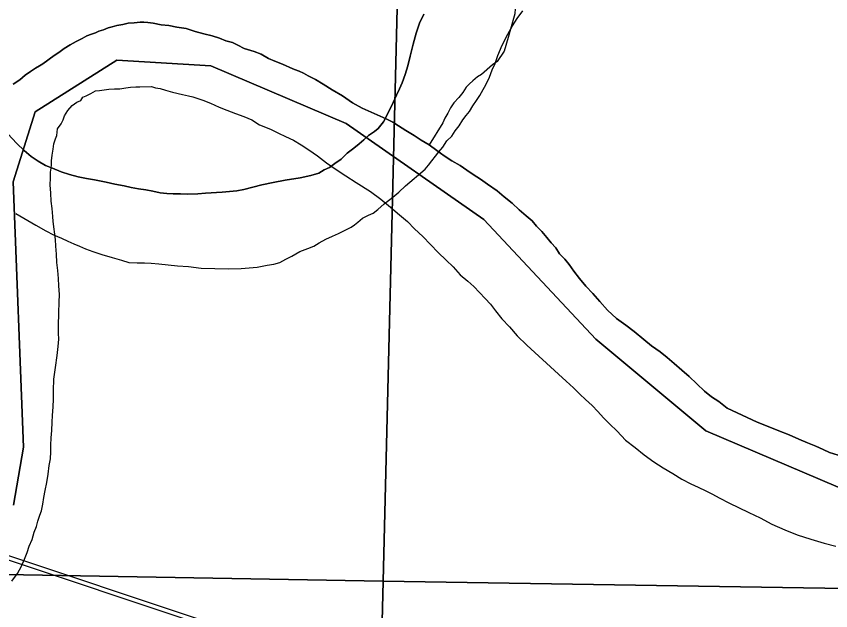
# Model space of a CAD drawing. Extents: x 2.4 to 73.1, y 4.5 to 25.6.
# Drawn here: x 46.4925 to 46.7271, y 22.5948 to 22.766 of the extents above; entities that cross this region are included whole.
import ezdxf

# ---------------------------------------------------------------- set-up
doc = ezdxf.new("R2010")
doc.units = 0
for name, color, linetype in [('GM_X_Interchange_Ramps', 7, 'Continuous'), ('GM_X_Major_River', 7, 'Continuous'), ('GM_X_Minor_River', 7, 'Continuous'), ('GM_X_Rail_Line', 7, 'Continuous'), ('GM_X_Section', 7, 'Continuous')]:
    doc.layers.add(name, color=color, linetype=linetype)

msp = doc.modelspace()

# ---------------------------------------------------------------- linework, layer by layer
at = {"layer": 'GM_X_Interchange_Ramps'}
for points in [[(46.49176, 22.62522), (46.49462, 22.6419), (46.49169, 22.71835), (46.498, 22.73848), (46.52155, 22.75344), (46.54857, 22.75173), (46.58756, 22.73511), (46.62725, 22.70754), (46.65946, 22.67306), (46.6911, 22.64664), (46.73825, 22.62654), (46.77792, 22.62255), (46.82102, 22.63867), (46.8601, 22.64905), (46.90839, 22.64678), (46.94519, 22.63588), (46.98143, 22.60774)], [(46.98143, 22.60774), (46.94519, 22.63588), (46.90839, 22.64678), (46.8601, 22.64905), (46.82102, 22.63867), (46.77792, 22.62255), (46.73825, 22.62654), (46.6911, 22.64664), (46.65946, 22.67306), (46.62725, 22.70754), (46.58756, 22.73511), (46.54857, 22.75173), (46.52155, 22.75344), (46.498, 22.73848), (46.49169, 22.71835), (46.49462, 22.6419), (46.49176, 22.62522)]]:
    msp.add_lwpolyline(points, dxfattribs=at)
at = {"layer": 'GM_X_Major_River'}
for points in [[(46.6099, 22.76664), (46.6087, 22.76401), (46.60768, 22.76119), (46.60684, 22.75798), (46.60599, 22.75459), (46.60535, 22.75175), (46.60453, 22.74931)], [(46.60453, 22.74931), (46.60535, 22.75175), (46.60599, 22.75459), (46.60684, 22.75798), (46.60768, 22.76119), (46.6087, 22.76401), (46.6099, 22.76664)], [(46.63126, 22.7547), (46.63247, 22.75771), (46.63407, 22.7609), (46.63546, 22.76333), (46.63684, 22.76539), (46.63842, 22.76762)], [(46.63126, 22.7547), (46.63247, 22.75771), (46.63407, 22.7609), (46.63546, 22.76333), (46.63684, 22.76539), (46.63842, 22.76762)], [(46.61145, 22.72897), (46.6092, 22.73036), (46.60715, 22.73174), (46.60471, 22.73313), (46.60266, 22.73452), (46.60097, 22.73551), (46.5991, 22.73651), (46.59215, 22.73953), (46.58934, 22.74112), (46.58654, 22.74309), (46.58355, 22.74488), (46.58093, 22.74647), (46.57868, 22.74785), (46.57662, 22.74885), (46.57531, 22.74965), (46.57399, 22.75025), (46.57267, 22.75066), (46.57136, 22.75127), (46.57005, 22.75187), (46.56873, 22.75247), (46.56704, 22.75309), (46.56516, 22.7539), (46.5631, 22.75509), (46.56103, 22.7559), (46.5582, 22.75673), (46.55633, 22.75773), (46.55483, 22.75853), (46.55294, 22.75896), (46.55106, 22.75976), (46.54899, 22.76038), (46.54653, 22.76102), (46.54408, 22.76165), (46.54144, 22.76248), (46.53879, 22.76292), (46.53653, 22.76336), (46.53425, 22.76361), (46.53198, 22.76405), (46.53047, 22.76428), (46.52933, 22.76431), (46.52819, 22.76433), (46.52648, 22.76419), (46.52477, 22.76404), (46.52324, 22.7637), (46.52152, 22.76337), (46.52018, 22.76302), (46.51903, 22.76267), (46.51769, 22.76213), (46.51635, 22.76179), (46.51539, 22.76124), (46.51424, 22.76089), (46.5129, 22.76036), (46.51155, 22.75963), (46.50982, 22.75873), (46.50809, 22.75782), (46.50635, 22.75673), (46.5048, 22.75563), (46.50345, 22.75471), (46.50016, 22.75233), (46.4992, 22.75178), (46.49804, 22.75105), (46.49669, 22.75014), (46.49514, 22.74904), (46.49359, 22.74775), (46.49166, 22.74647)], [(46.49166, 22.74647), (46.49359, 22.74775), (46.49514, 22.74904), (46.49669, 22.75014), (46.49804, 22.75105), (46.4992, 22.75178), (46.50016, 22.75233), (46.50345, 22.75471), (46.5048, 22.75563), (46.50635, 22.75673), (46.50809, 22.75782), (46.50982, 22.75873), (46.51155, 22.75963), (46.5129, 22.76036), (46.51424, 22.76089), (46.51539, 22.76124), (46.51635, 22.76179), (46.51769, 22.76213), (46.51903, 22.76267), (46.52018, 22.76302), (46.52152, 22.76337), (46.52324, 22.7637), (46.52477, 22.76404), (46.52648, 22.76419), (46.52819, 22.76433), (46.52933, 22.76431), (46.53047, 22.76428), (46.53198, 22.76405), (46.53425, 22.76361), (46.53653, 22.76336), (46.53879, 22.76292), (46.54144, 22.76248), (46.54408, 22.76165), (46.54653, 22.76102), (46.54899, 22.76038), (46.55106, 22.75976), (46.55294, 22.75896), (46.55483, 22.75853), (46.55633, 22.75773), (46.5582, 22.75673), (46.56103, 22.7559), (46.5631, 22.75509), (46.56516, 22.7539), (46.56704, 22.75309), (46.56873, 22.75247), (46.57005, 22.75187), (46.57136, 22.75127), (46.57267, 22.75066), (46.57399, 22.75025), (46.57531, 22.74965), (46.57662, 22.74885), (46.57868, 22.74785), (46.58093, 22.74647), (46.58355, 22.74488), (46.58654, 22.74309), (46.58934, 22.74112), (46.59215, 22.73953), (46.5991, 22.73651), (46.60097, 22.73551), (46.60266, 22.73452), (46.60471, 22.73313), (46.60715, 22.73174), (46.6092, 22.73036), (46.61145, 22.72897)], [(46.49242, 22.70924), (46.49822, 22.70586), (46.50103, 22.70427), (46.50328, 22.70307), (46.50553, 22.70207), (46.50741, 22.70126), (46.5091, 22.70046), (46.5108, 22.69984), (46.51249, 22.69904), (46.51455, 22.69823), (46.51719, 22.6974), (46.52021, 22.69657), (46.52285, 22.69574), (46.52492, 22.69512), (46.52739, 22.69505), (46.52948, 22.695), (46.53138, 22.69495), (46.53365, 22.69471), (46.5363, 22.69445), (46.53896, 22.69419), (46.54218, 22.69392), (46.54577, 22.69345), (46.54976, 22.69335), (46.55356, 22.69325), (46.55736, 22.69335), (46.56193, 22.6938), (46.56479, 22.6943), (46.5667, 22.69463), (46.56842, 22.69515), (46.57015, 22.69606), (46.57188, 22.69696), (46.57419, 22.69823), (46.57649, 22.69913), (46.57822, 22.69984), (46.57976, 22.70075), (46.58169, 22.70184), (46.58361, 22.70274), (46.58534, 22.70346), (46.58669, 22.70418), (46.58784, 22.70472), (46.58899, 22.70526), (46.58996, 22.706), (46.59093, 22.70673), (46.59229, 22.70784), (46.59402, 22.70874), (46.59536, 22.70928), (46.59672, 22.71039), (46.59847, 22.71205), (46.60099, 22.71388), (46.60273, 22.71536), (46.60468, 22.71721), (46.61031, 22.722), (46.61128, 22.72312), (46.61227, 22.72442), (46.61325, 22.72573), (46.61423, 22.72703), (46.6154, 22.72833), (46.61659, 22.7302), (46.61795, 22.73149), (46.61894, 22.73299), (46.62011, 22.73448), (46.62111, 22.73616), (46.62209, 22.73746), (46.62307, 22.73858), (46.62406, 22.74026), (46.62505, 22.74176), (46.62603, 22.74325), (46.62702, 22.74494), (46.62782, 22.74625), (46.62882, 22.7485), (46.62963, 22.75057), (46.63044, 22.75245), (46.63126, 22.7547)], [(46.49242, 22.70924), (46.49822, 22.70586), (46.50103, 22.70427), (46.50328, 22.70307), (46.50553, 22.70207), (46.50741, 22.70126), (46.5091, 22.70046), (46.5108, 22.69984), (46.51249, 22.69904), (46.51455, 22.69823), (46.51719, 22.6974), (46.52021, 22.69657), (46.52285, 22.69574), (46.52492, 22.69512), (46.52739, 22.69505), (46.52948, 22.695), (46.53138, 22.69495), (46.53365, 22.69471), (46.5363, 22.69445), (46.53896, 22.69419), (46.54218, 22.69392), (46.54577, 22.69345), (46.54976, 22.69335), (46.55356, 22.69325), (46.55736, 22.69335), (46.56193, 22.6938), (46.56479, 22.6943), (46.5667, 22.69463), (46.56842, 22.69515), (46.57015, 22.69606), (46.57188, 22.69696), (46.57419, 22.69823), (46.57649, 22.69913), (46.57822, 22.69984), (46.57976, 22.70075), (46.58169, 22.70184), (46.58361, 22.70274), (46.58534, 22.70346), (46.58669, 22.70418), (46.58784, 22.70472), (46.58899, 22.70526), (46.58996, 22.706), (46.59093, 22.70673), (46.59229, 22.70784), (46.59402, 22.70874), (46.59536, 22.70928), (46.59672, 22.71039), (46.59847, 22.71205), (46.60099, 22.71388), (46.60273, 22.71536), (46.60468, 22.71721), (46.61031, 22.722), (46.61128, 22.72312), (46.61227, 22.72442), (46.61325, 22.72573), (46.61423, 22.72703), (46.6154, 22.72833), (46.61659, 22.7302), (46.61795, 22.73149), (46.61894, 22.73299), (46.62011, 22.73448), (46.62111, 22.73616), (46.62209, 22.73746), (46.62307, 22.73858), (46.62406, 22.74026), (46.62505, 22.74176), (46.62603, 22.74325), (46.62702, 22.74494), (46.62782, 22.74625), (46.62882, 22.7485), (46.62963, 22.75057), (46.63044, 22.75245), (46.63126, 22.7547)], [(46.60453, 22.74931), (46.60371, 22.74686), (46.60291, 22.74517), (46.6021, 22.74329), (46.6011, 22.74123), (46.6003, 22.73954), (46.5983, 22.7356), (46.59673, 22.73374), (46.59576, 22.73282), (46.59402, 22.73172), (46.59266, 22.73043), (46.59131, 22.72932), (46.58975, 22.72803), (46.58782, 22.72656), (46.58607, 22.7249), (46.58432, 22.72361), (46.58278, 22.72251), (46.58124, 22.72179), (46.5797, 22.72088), (46.5774, 22.72018), (46.57435, 22.7195), (46.56996, 22.71885), (46.56653, 22.71818), (46.56328, 22.7175), (46.55812, 22.71611), (46.55602, 22.71579), (46.55183, 22.71532), (46.54707, 22.71507), (46.54479, 22.71493), (46.54194, 22.71482), (46.53985, 22.71487), (46.53776, 22.71492), (46.53587, 22.71497), (46.53397, 22.71521), (46.53189, 22.71564), (46.52982, 22.71607), (46.52773, 22.71632), (46.52565, 22.71675), (46.52358, 22.71718), (46.52093, 22.71763), (46.51847, 22.71826), (46.51507, 22.71892), (46.5128, 22.71935), (46.51035, 22.7198), (46.50789, 22.72043), (46.50544, 22.72125), (46.503, 22.72226), (46.50093, 22.72307), (46.49887, 22.72427), (46.49682, 22.72565), (46.49477, 22.72741), (46.49273, 22.72936), (46.48607, 22.73636)], [(46.48607, 22.73636), (46.49273, 22.72936), (46.49477, 22.72741), (46.49682, 22.72565), (46.49887, 22.72427), (46.50093, 22.72307), (46.503, 22.72226), (46.50544, 22.72125), (46.50789, 22.72043), (46.51035, 22.7198), (46.5128, 22.71935), (46.51507, 22.71892), (46.51847, 22.71826), (46.52093, 22.71763), (46.52358, 22.71718), (46.52565, 22.71675), (46.52773, 22.71632), (46.52982, 22.71607), (46.53189, 22.71564), (46.53397, 22.71521), (46.53587, 22.71497), (46.53776, 22.71492), (46.53985, 22.71487), (46.54194, 22.71482), (46.54479, 22.71493), (46.54707, 22.71507), (46.55183, 22.71532), (46.55602, 22.71579), (46.55812, 22.71611), (46.56328, 22.7175), (46.56653, 22.71818), (46.56996, 22.71885), (46.57435, 22.7195), (46.5774, 22.72018), (46.5797, 22.72088), (46.58124, 22.72179), (46.58278, 22.72251), (46.58432, 22.72361), (46.58607, 22.7249), (46.58782, 22.72656), (46.58975, 22.72803), (46.59131, 22.72932), (46.59266, 22.73043), (46.59402, 22.73172), (46.59576, 22.73282), (46.59673, 22.73374), (46.5983, 22.7356), (46.6003, 22.73954), (46.6011, 22.74123), (46.6021, 22.74329), (46.60291, 22.74517), (46.60371, 22.74686), (46.60453, 22.74931)], [(46.50244, 22.63852), (46.50249, 22.64061), (46.50254, 22.64251), (46.50259, 22.6446), (46.50283, 22.64668), (46.50289, 22.64915), (46.50294, 22.65104), (46.50319, 22.65351), (46.50325, 22.65578), (46.50331, 22.65825), (46.50339, 22.66148), (46.50386, 22.66488), (46.50432, 22.66829), (46.50458, 22.67094), (46.50482, 22.67302), (46.50467, 22.67474), (46.50473, 22.67682), (46.50482, 22.68062), (46.5049, 22.68366), (46.50496, 22.68593), (46.50483, 22.6884), (46.50469, 22.6905), (46.50456, 22.69278), (46.50423, 22.69507), (46.50411, 22.69754), (46.50397, 22.69982), (46.50383, 22.70172), (46.5032, 22.70687), (46.50305, 22.70839), (46.50292, 22.71067), (46.50259, 22.71277), (46.50246, 22.71505), (46.50233, 22.71752), (46.50237, 22.71942), (46.50242, 22.72113), (46.50264, 22.72226), (46.50266, 22.72321), (46.50269, 22.72435), (46.50292, 22.72605), (46.50315, 22.72776), (46.50338, 22.72927), (46.5038, 22.73078), (46.5042, 22.73172), (46.50444, 22.73361), (46.50543, 22.7351), (46.50603, 22.73623), (46.50643, 22.73736), (46.50742, 22.73885), (46.5086, 22.74034), (46.50995, 22.74125), (46.5111, 22.74179), (46.5117, 22.74273), (46.51265, 22.74308), (46.514, 22.74381), (46.51535, 22.74453), (46.51649, 22.7447), (46.51783, 22.74485), (46.51916, 22.74501), (46.52087, 22.74515), (46.52239, 22.74511), (46.52411, 22.74545), (46.52544, 22.74561), (46.52697, 22.74576), (46.52811, 22.74573), (46.53153, 22.74583), (46.53266, 22.74542), (46.53398, 22.7452), (46.53549, 22.74478), (46.53756, 22.74416), (46.5404, 22.74351), (46.5421, 22.74309), (46.54342, 22.74287), (46.54455, 22.74246), (46.54624, 22.74185), (46.5485, 22.74103), (46.55094, 22.73983), (46.5532, 22.73901), (46.55564, 22.738), (46.55809, 22.73717), (46.56034, 22.73617), (46.56259, 22.73478), (46.56579, 22.73356), (46.56804, 22.73236), (46.5701, 22.73136), (46.57235, 22.73035), (46.5746, 22.72897), (46.57684, 22.72758), (46.57927, 22.72581), (46.58188, 22.72384), (46.58468, 22.72187), (46.58748, 22.72009), (46.59047, 22.71812), (46.59459, 22.71554), (46.59757, 22.71338), (46.60036, 22.71103), (46.60296, 22.70887), (46.6052, 22.70692), (46.60723, 22.70478), (46.60965, 22.70262), (46.61187, 22.70029), (46.61409, 22.69795)], [(46.50244, 22.63852), (46.50249, 22.64061), (46.50254, 22.64251), (46.50259, 22.6446), (46.50283, 22.64668), (46.50289, 22.64915), (46.50294, 22.65104), (46.50319, 22.65351), (46.50325, 22.65578), (46.50331, 22.65825), (46.50339, 22.66148), (46.50386, 22.66488), (46.50432, 22.66829), (46.50458, 22.67094), (46.50482, 22.67302), (46.50467, 22.67474), (46.50473, 22.67682), (46.50482, 22.68062), (46.5049, 22.68366), (46.50496, 22.68593), (46.50483, 22.6884), (46.50469, 22.6905), (46.50456, 22.69278), (46.50423, 22.69507), (46.50411, 22.69754), (46.50397, 22.69982), (46.50383, 22.70172), (46.5032, 22.70687), (46.50305, 22.70839), (46.50292, 22.71067), (46.50259, 22.71277), (46.50246, 22.71505), (46.50233, 22.71752), (46.50237, 22.71942), (46.50242, 22.72113), (46.50264, 22.72226), (46.50266, 22.72321), (46.50269, 22.72435), (46.50292, 22.72605), (46.50315, 22.72776), (46.50338, 22.72927), (46.5038, 22.73078), (46.5042, 22.73172), (46.50444, 22.73361), (46.50543, 22.7351), (46.50603, 22.73623), (46.50643, 22.73736), (46.50742, 22.73885), (46.5086, 22.74034), (46.50995, 22.74125), (46.5111, 22.74179), (46.5117, 22.74273), (46.51265, 22.74308), (46.514, 22.74381), (46.51535, 22.74453), (46.51649, 22.7447), (46.51783, 22.74485), (46.51916, 22.74501), (46.52087, 22.74515), (46.52239, 22.74511), (46.52411, 22.74545), (46.52544, 22.74561), (46.52697, 22.74576), (46.52811, 22.74573), (46.53153, 22.74583), (46.53266, 22.74542), (46.53398, 22.7452), (46.53549, 22.74478), (46.53756, 22.74416), (46.5404, 22.74351), (46.5421, 22.74309), (46.54342, 22.74287), (46.54455, 22.74246), (46.54624, 22.74185), (46.5485, 22.74103), (46.55094, 22.73983), (46.5532, 22.73901), (46.55564, 22.738), (46.55809, 22.73717), (46.56034, 22.73617), (46.56259, 22.73478), (46.56579, 22.73356), (46.56804, 22.73236), (46.5701, 22.73136), (46.57235, 22.73035), (46.5746, 22.72897), (46.57684, 22.72758), (46.57927, 22.72581), (46.58188, 22.72384), (46.58468, 22.72187), (46.58748, 22.72009), (46.59047, 22.71812), (46.59459, 22.71554), (46.59757, 22.71338), (46.60036, 22.71103), (46.60296, 22.70887), (46.6052, 22.70692), (46.60723, 22.70478), (46.60965, 22.70262), (46.61187, 22.70029), (46.61409, 22.69795)], [(46.72924, 22.63956), (46.72679, 22.64038), (46.72492, 22.64119), (46.72285, 22.64219), (46.72041, 22.6432), (46.71796, 22.64422), (46.71514, 22.64543), (46.71214, 22.64664), (46.70913, 22.64786), (46.70593, 22.64908), (46.69729, 22.6531), (46.69487, 22.65506), (46.69282, 22.65644), (46.69077, 22.65801), (46.68854, 22.66016), (46.68632, 22.66231), (46.68427, 22.66407), (46.68204, 22.66602), (46.68, 22.66778), (46.67795, 22.66936), (46.67552, 22.67113), (46.67329, 22.67289), (46.6705, 22.67524), (46.66807, 22.67701), (46.66546, 22.67898), (46.66286, 22.68133), (46.66065, 22.68385), (46.65862, 22.68618), (46.65658, 22.68832), (46.65474, 22.69046), (46.65308, 22.69259), (46.6518, 22.69452), (46.65051, 22.69607), (46.64903, 22.69763), (46.64793, 22.69937), (46.64664, 22.70073), (46.64535, 22.70228), (46.64387, 22.70403), (46.64239, 22.70559), (46.6411, 22.70714), (46.63942, 22.70851), (46.63738, 22.71027), (46.63534, 22.71222), (46.6331, 22.71399), (46.63106, 22.71575), (46.62826, 22.71772), (46.6262, 22.7191), (46.62415, 22.72048), (46.62228, 22.72167), (46.62041, 22.72305), (46.61798, 22.72444), (46.61574, 22.72583), (46.61369, 22.7274), (46.61145, 22.72897)], [(46.61145, 22.72897), (46.61369, 22.7274), (46.61574, 22.72583), (46.61798, 22.72444), (46.62041, 22.72305), (46.62228, 22.72167), (46.62415, 22.72048), (46.6262, 22.7191), (46.62826, 22.71772), (46.63106, 22.71575), (46.6331, 22.71399), (46.63534, 22.71222), (46.63738, 22.71027), (46.63942, 22.70851), (46.6411, 22.70714), (46.64239, 22.70559), (46.64387, 22.70403), (46.64535, 22.70228), (46.64664, 22.70073), (46.64793, 22.69937), (46.64903, 22.69763), (46.65051, 22.69607), (46.6518, 22.69452), (46.65308, 22.69259), (46.65474, 22.69046), (46.65658, 22.68832), (46.65862, 22.68618), (46.66065, 22.68385), (46.66286, 22.68133), (46.66546, 22.67898), (46.66807, 22.67701), (46.6705, 22.67524), (46.67329, 22.67289), (46.67552, 22.67113), (46.67795, 22.66936), (46.68, 22.66778), (46.68204, 22.66602), (46.68427, 22.66407), (46.68632, 22.66231), (46.68854, 22.66016), (46.69077, 22.65801), (46.69282, 22.65644), (46.69487, 22.65506), (46.69729, 22.6531), (46.70593, 22.64908), (46.70913, 22.64786), (46.71214, 22.64664), (46.71514, 22.64543), (46.71796, 22.64422), (46.72041, 22.6432), (46.72285, 22.64219), (46.72492, 22.64119), (46.72679, 22.64038), (46.72924, 22.63956)], [(46.61409, 22.69795), (46.61631, 22.69581), (46.61835, 22.69386), (46.62038, 22.69153), (46.62262, 22.68976), (46.62429, 22.6882), (46.62596, 22.68645), (46.62762, 22.6847), (46.6291, 22.68314), (46.63057, 22.6812), (46.63241, 22.67888), (46.63463, 22.67654), (46.63685, 22.67401), (46.63963, 22.67129), (46.64873, 22.66289), (46.65096, 22.66093), (46.653, 22.65898), (46.65485, 22.65722), (46.65652, 22.65566), (46.65838, 22.6539), (46.66004, 22.65215), (46.66171, 22.6504), (46.66337, 22.64865), (46.6656, 22.6465), (46.66801, 22.64397), (46.6708, 22.64181), (46.67341, 22.63966), (46.67621, 22.63769), (46.67882, 22.63591), (46.68163, 22.63432), (46.68425, 22.63273), (46.68687, 22.63134), (46.68894, 22.63034), (46.69119, 22.62933), (46.69307, 22.62833), (46.69494, 22.62733), (46.69794, 22.62574), (46.70057, 22.62453), (46.70357, 22.62312), (46.70676, 22.62152), (46.71013, 22.61973), (46.71389, 22.61811), (46.71746, 22.61669), (46.72142, 22.61545), (46.72519, 22.61422), (46.72859, 22.61337)], [(46.61409, 22.69795), (46.61631, 22.69581), (46.61835, 22.69386), (46.62038, 22.69153), (46.62262, 22.68976), (46.62429, 22.6882), (46.62596, 22.68645), (46.62762, 22.6847), (46.6291, 22.68314), (46.63057, 22.6812), (46.63241, 22.67888), (46.63463, 22.67654), (46.63685, 22.67401), (46.63963, 22.67129), (46.64873, 22.66289), (46.65096, 22.66093), (46.653, 22.65898), (46.65485, 22.65722), (46.65652, 22.65566), (46.65838, 22.6539), (46.66004, 22.65215), (46.66171, 22.6504), (46.66337, 22.64865), (46.6656, 22.6465), (46.66801, 22.64397), (46.6708, 22.64181), (46.67341, 22.63966), (46.67621, 22.63769), (46.67882, 22.63591), (46.68163, 22.63432), (46.68425, 22.63273), (46.68687, 22.63134), (46.68894, 22.63034), (46.69119, 22.62933), (46.69307, 22.62833), (46.69494, 22.62733), (46.69794, 22.62574), (46.70057, 22.62453), (46.70357, 22.62312), (46.70676, 22.62152), (46.71013, 22.61973), (46.71389, 22.61811), (46.71746, 22.61669), (46.72142, 22.61545), (46.72519, 22.61422), (46.72859, 22.61337)], [(46.4913, 22.6033), (46.49287, 22.60554), (46.49407, 22.6076), (46.49488, 22.60966), (46.49568, 22.61154), (46.4963, 22.61342), (46.49711, 22.6153), (46.49773, 22.61738), (46.49834, 22.61907), (46.49876, 22.62058), (46.49937, 22.62227), (46.49978, 22.62359), (46.50021, 22.62548), (46.50045, 22.62737), (46.50088, 22.62945), (46.50132, 22.63172), (46.50176, 22.63417), (46.50201, 22.63664), (46.50244, 22.63852)], [(46.4913, 22.6033), (46.49287, 22.60554), (46.49407, 22.6076), (46.49488, 22.60966), (46.49568, 22.61154), (46.4963, 22.61342), (46.49711, 22.6153), (46.49773, 22.61738), (46.49834, 22.61907), (46.49876, 22.62058), (46.49937, 22.62227), (46.49978, 22.62359), (46.50021, 22.62548), (46.50045, 22.62737), (46.50088, 22.62945), (46.50132, 22.63172), (46.50176, 22.63417), (46.50201, 22.63664), (46.50244, 22.63852)]]:
    msp.add_lwpolyline(points, dxfattribs=at)
at = {"layer": 'GM_X_Minor_River'}
msp.add_lwpolyline([(46.63636, 22.76986), (46.63613, 22.7667), (46.63489, 22.76237), (46.63425, 22.75991), (46.63302, 22.75596), (46.63104, 22.75297), (46.62969, 22.75206), (46.62658, 22.74929), (46.62542, 22.74856), (46.62407, 22.74745), (46.62309, 22.74653), (46.62212, 22.7456), (46.62113, 22.74411), (46.61996, 22.74262), (46.61859, 22.74113), (46.6176, 22.73964), (46.6168, 22.73814), (46.61601, 22.73664), (46.6154, 22.73533), (46.61145, 22.72897)], dxfattribs=at)
at = {"layer": 'GM_X_Rail_Line'}
for points in [[(45.58425, 22.9028), (45.62519, 22.89476), (45.66973, 22.88493), (45.71592, 22.8692), (45.83842, 22.8289), (46.2269, 22.69751), (46.56199, 22.58544), (46.63635, 22.56054), (46.67107, 22.55071), (46.70186, 22.54481), (46.72642, 22.54022), (46.75459, 22.53662), (46.78407, 22.53465), (47.14078, 22.52875)], [(45.58442, 22.90404), (45.62544, 22.89598), (45.67007, 22.88613), (45.71631, 22.87038), (45.83882, 22.83008), (46.2273, 22.69868), (46.56238, 22.58662), (46.63671, 22.56173), (46.67135, 22.55192), (46.70209, 22.54603), (46.72662, 22.54145), (46.75471, 22.53786), (46.78412, 22.5359), (47.1408, 22.53)]]:
    msp.add_lwpolyline(points, dxfattribs=at)
at = {"layer": 'GM_X_Section'}
for points in [[(46.61033, 23.09857), (46.59818, 22.60328), (46.09128, 22.61228), (46.09131, 22.6138), (46.09804, 23.11224)], [(47.11403, 23.09078), (47.10074, 22.59533), (46.59818, 22.60328), (46.61033, 23.09857)], [(46.09128, 22.61228), (46.59818, 22.60328), (46.58561, 22.09721), (46.08421, 22.10608), (46.08407, 22.10855)], [(47.10074, 22.59533), (47.089, 22.08412), (46.58561, 22.09721), (46.59818, 22.60328)]]:
    msp.add_lwpolyline(points, close=True, dxfattribs=at)

doc.saveas('drawing.dxf')
